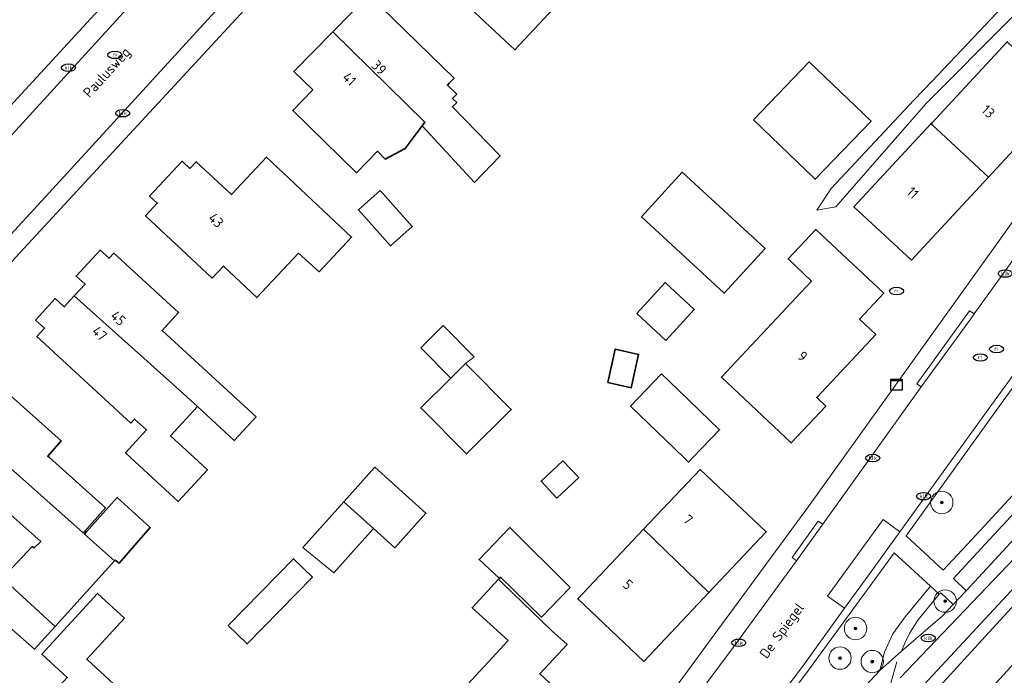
# Model space of a CAD drawing. Header units: metres. Extents: x 103671 to 105190, y 427150 to 429171.
# Tile 264 of 320: x 103919 to 104006, y 428981 to 429039. Entities that reach past the tile are written whole.
import ezdxf
from ezdxf.enums import TextEntityAlignment as Align

# ---------------------------------------------------------------- set-up
doc = ezdxf.new("R2010")
doc.units = ezdxf.units.M
for name, color, linetype, lineweight in [('B-WE-GR-BOOM-S', 253, 'Continuous', 25), ('B-WE-GR-HAAG-GV', 253, 'Continuous', 13), ('B-WE-IE-MEUBILAIR-S', 253, 'Continuous', 25), ('B-WE-OG-BEBOUWING-GV', 253, 'Continuous', 35), ('B-WE-OG-BEBOUWING-T18', 7, 'Continuous', 18), ('B-WE-OG-BEBOUWING_OVERBOUWING-GV', 253, 'Continuous', 18), ('B-WE-OG-TERREIN_BEGROEID-GV', 253, 'Continuous', 18), ('B-WE-OG-TERREIN_ERF-GV', 253, 'Continuous', 18), ('B-WE-OG-TOPOGRAFIE-T18', 7, 'Continuous', 18), ('B-WE-OG-WATER_SLOOT-GV', 253, 'Continuous', 18), ('B-WE-VH-GESLOTENVERHARDING_ASFALT-GV', 253, 'Continuous', 18), ('B-WE-VH-ONVERHARD_ZAND-GV', 253, 'Continuous', 18), ('B-WE-VH-OPENVERHARDING-GV', 253, 'Continuous', 18), ('B-WE-VH-OPENVERHARDING_BETONELEMENT-GV', 253, 'Continuous', 18), ('B-WE-VH-OPENVERHARDING_BETONSTRAATSTEEN-GV', 253, 'Continuous', 18), ('B-WE-VH-OPENVERHARDING_TEGEL-GV', 253, 'Continuous', 18), ('B-WE-VW-MARKERING_PICTOGRAM-G', 253, 'Continuous', 18)]:
    doc.layers.add(name, color=color, linetype=linetype, lineweight=lineweight)
doc.styles.add('NLCS-ISO', font='NLCS-ISO.ttf')
doc.styles.add('NLCS-ISO-M500-T18', font='NLCS-ISO.ttf', dxfattribs={"height": 0.9})

# ---------------------------------------------------------------- blocks, each defined once
blk = doc.blocks.new('SIE-MEUBILAIR_KAST-SO')
for points in [[(-1, 1), (1, 1), (1, 0.84), (-1, 0.84)], [(-1, 0.76), (1, 0.76), (1, -1), (-1, -1)]]:
    blk.add_lwpolyline(points, close=True)
blk = doc.blocks.new('SIE-MEUBILAIR_PUT_RIOOLPUT-SO')
blk.add_ellipse((0, 0), major_axis=(1.25, 0), ratio=0.54)
at = {"style": 'NLCS-ISO'}
blk.add_text('ri', height=0.75, dxfattribs=at).set_placement((-0.04, 0.07), align=Align.MIDDLE_CENTER)
blk = doc.blocks.new('SIE-MEUBILAIR_PUT_KOLK-SO')
blk.add_ellipse((0, 0), major_axis=(1.25, 0), ratio=0.54)
at = {"style": 'NLCS-ISO'}
blk.add_text('klk', height=0.75, dxfattribs=at).set_placement((0.03, 0), align=Align.MIDDLE_CENTER)
blk = doc.blocks.new('SGR-BOOM_GBKN-SO')
at = {"linetype": 'ByBlock', "lineweight": 18}
h = blk.add_hatch(color=0, dxfattribs=at)
h.dxf.hatch_style = 1
edge = h.paths.add_edge_path()
edge.add_arc((0, 0), 0.25, 0, 360)
at = {"color": 0, "linetype": 'ByBlock', "lineweight": 18}
for radius in [2, 0.25]:
    blk.add_circle((0, 0), radius, dxfattribs=at)
at = {"color": 0, "linetype": 'ByBlock', "lineweight": 18, "style": 'NLCS-ISO'}
blk.add_attdef('SOORT', (2.5, 0), '', height=1.5, dxfattribs=at)

msp = doc.modelspace()

# ---------------------------------------------------------------- linework, layer by layer
at = {"layer": 'B-WE-GR-HAAG-GV', "flags": 128}
msp.add_lwpolyline([(104007.834, 428988.904), (103998.973, 428979.368), (103996.058, 428974.497), (104004.803, 428984.057), (104012.744, 428992.727)], dxfattribs=at)
at = {"layer": 'B-WE-OG-BEBOUWING-GV', "flags": 128}
for points in [[(103959.406, 429051.527), (103953.438, 429045.142), (103962.797, 429036.395), (103968.765, 429042.78)], [(103946.554, 429037.983), (103954.785, 429029.927), (103954.538, 429029.597), (103959.204, 429024.56), (103961.49, 429026.94), (103957.236, 429031.284), (103957.615, 429031.675), (103957.234, 429032.054), (103957.617, 429032.434), (103956.79, 429033.228), (103956.954, 429033.4), (103957.389, 429033.844), (103949.778, 429041.282)], [(103954.538, 429029.597), (103954.785, 429029.927), (103946.554, 429037.983), (103943.094, 429034.443), (103944.775, 429032.8), (103942.986, 429030.969), (103948.666, 429025.421), (103950.534, 429027.333), (103951.225, 429026.643), (103953.023, 429027.571)], [(104005.078, 429025.035), (104011.832, 429032.305), (104006.739, 429037.109), (104000, 429029.855), (103999.937, 429029.787), (104000, 429029.729)], [(103984.095, 429030.138), (103989.6, 429024.832), (103994.586, 429030.006), (103989.081, 429035.312)], [(103999.937, 429029.787), (103993.064, 429022.388), (103998.193, 429017.623), (104000, 429019.568), (104005.078, 429025.035), (104000, 429029.729)], [(103943.507, 429018.25), (103945.346, 429016.588), (103948.236, 429019.674), (103940.633, 429026.799), (103937.51, 429023.467), (103934.377, 429026.403), (103933.809, 429025.797), (103933.12, 429026.442), (103930.209, 429023.335), (103930.898, 429022.69), (103929.858, 429021.58), (103935.794, 429016.017), (103936.797, 429017.088), (103939.79, 429014.283)], [(103974.091, 429021.469), (103981.485, 429014.677), (103985.139, 429018.669), (103977.745, 429025.46)], [(103950.79, 429023.837), (103948.852, 429022.111), (103951.713, 429018.899), (103953.651, 429020.624)], [(103995.017, 429010.98), (103993.564, 429012.344), (103995.737, 429014.661), (103989.654, 429020.368), (103987.18, 429017.731), (103989.288, 429015.754), (103981.231, 429007.165), (103987.462, 429001.32), (103990.54, 429004.601), (103989.738, 429005.353)], [(103923.493, 429014.427), (103932.001, 429006.835), (103934.486, 429004.548), (103937.767, 429001.526), (103939.707, 429003.631), (103931.328, 429011.349), (103932.791, 429012.937), (103927.018, 429018.254), (103926.59, 429017.789), (103925.794, 429018.522), (103923.654, 429016.199), (103924.45, 429015.466)], [(103973.686, 429012.855), (103976.291, 429010.462), (103978.817, 429013.221), (103976.212, 429015.613)], [(103934.486, 429004.548), (103932.001, 429006.835), (103923.493, 429014.427), (103922.594, 429013.451), (103921.798, 429014.184), (103920.041, 429012.277), (103920.837, 429011.544), (103920.154, 429010.802), (103928.54, 429003.078), (103928.878, 429003.445), (103929.937, 429002.471), (103928.051, 429000.422), (103928.509, 429000), (103932.754, 428996.086), (103935.367, 428998.921), (103934.197, 429000), (103932.088, 429001.945)], [(103971.096, 429006.708), (103973.185, 429006.235), (103973.85, 429009.206), (103971.762, 429009.678)], [(103957.097, 429007.098), (103954.414, 429004.434), (103958.481, 429000.325), (103962.48, 429004.296), (103958.414, 429008.406)], [(103913.198, 429003.107), (103916.705, 429000), (103924.28, 428993.288), (103924.425, 428993.451), (103926.278, 428995.526), (103921.267, 429000), (103921.122, 429000.129), (103922.333, 429001.485), (103916.444, 429006.743), (103916.06, 429006.312), (103915.23, 429007.053), (103913.381, 429004.982), (103914.211, 429004.242)], [(103976.579, 429006.819), (103975.902, 429007.472), (103973.128, 429004.596), (103977.891, 429000), (103978.297, 428999.608), (103978.675, 429000), (103981.072, 429002.484)], [(103917.098, 428989.236), (103921.784, 428984.946), (103927.085, 428990.803), (103924.398, 428993.183), (103924.55, 428993.353), (103924.425, 428993.451), (103924.28, 428993.288), (103916.705, 429000), (103913.198, 429003.107), (103912.338, 429002.144), (103911.508, 429002.885), (103909.595, 429000.74), (103910.424, 429000), (103909.775, 428999.273), (103915.635, 428994.041), (103917.036, 428995.611), (103920.495, 428992.522), (103919.903, 428991.938), (103919.746, 428992.071)], [(103967.099, 428999.722), (103965.148, 428997.903), (103966.552, 428996.398), (103968.502, 428998.216)], [(103947.533, 428996.056), (103950.187, 428993.667), (103952.087, 428991.957), (103954.861, 428995.038), (103950.307, 428999.137)], [(103974.288, 428993.606), (103980.126, 428987.975), (103985.234, 428993.387), (103979.335, 428998.954)], [(103924.55, 428993.353), (103924.398, 428993.183), (103927.085, 428990.803), (103927.134, 428990.858), (103927.493, 428990.576), (103930.252, 428993.755), (103927.326, 428996.457)], [(103967.754, 428988.42), (103962.361, 428993.778), (103959.618, 428990.912), (103961.431, 428989.228), (103961.52, 428989.322), (103965.193, 428985.771)], [(103980.126, 428987.975), (103974.288, 428993.606), (103968.422, 428987.391), (103974.321, 428981.824)], [(103937.235, 428985.015), (103938.913, 428983.373), (103944.744, 428989.333), (103943.066, 428990.975)], [(103917.098, 428989.236), (103915.126, 428987.125), (103919.938, 428982.905), (103921.784, 428984.946)], [(103966.14, 428971.459), (103970.242, 428975.884), (103965.031, 428980.715), (103967.46, 428983.335), (103966.079, 428984.584), (103961.801, 428988.706), (103961.351, 428989.144), (103958.989, 428986.61), (103962.201, 428983.689), (103957.888, 428979.028)], [(103925.275, 428968.063), (103933.063, 428976.561), (103931.019, 428978.453), (103929.832, 428977.171), (103924.607, 428982.009), (103927.965, 428985.685), (103925.553, 428987.888), (103920.596, 428982.462), (103922.86, 428980.394), (103919.852, 428977.145), (103922.406, 428974.781), (103920.381, 428972.594)]]:
    msp.add_lwpolyline(points, close=True, dxfattribs=at)
at = {"layer": 'B-WE-OG-BEBOUWING_OVERBOUWING-GV', "flags": 128}
for points in [[(103958.414, 429008.406), (103959.159, 429009.007), (103956.408, 429011.777), (103954.415, 429009.798), (103957.097, 429007.098)], [(103950.187, 428993.667), (103947.533, 428996.056), (103943.878, 428991.995), (103946.644, 428989.731)]]:
    msp.add_lwpolyline(points, close=True, dxfattribs=at)
at = {"layer": 'B-WE-OG-TERREIN_BEGROEID-GV', "flags": 128}
for points in [[(104012.127, 429012.916), (104006.366, 429005.06), (103997.72, 428993.014), (104001.015, 428989.947), (104003.582, 428992.708), (104012.678, 429002.545)], [(104013.522, 429001.72), (104004.404, 428991.882), (104001.938, 428989.204), (104003.07, 428988.124), (104005.633, 428990.878), (104014.507, 429000.504)], [(103984.585, 428969.439), (103995.379, 428981.003), (103995.789, 428982.64), (103996.539, 428984.27), (103997.622, 428985.807), (103999.883, 428988.541), (103996.662, 428991.501), (103995.563, 428989.995), (103989.01, 428981.034), (103987.38, 428978.823)]]:
    msp.add_lwpolyline(points, dxfattribs=at)
msp.add_lwpolyline([(103997.305, 428982.721), (104000.935, 428985.85), (104001.917, 428986.885), (104000.829, 428987.948), (104000.678, 428987.811), (103998.754, 428985.49), (103998.027, 428984.306), (103997.575, 428983.394)], close=True, dxfattribs=at)
at = {"layer": 'B-WE-OG-TERREIN_ERF-GV', "flags": 128}
for points in [[(103977.061, 429081.481), (103929.879, 429030.425), (103904.836, 429003.364)], [(103823.278, 429056.005), (103855.298, 429026.465), (103856.732, 429025.25), (103880.465, 429003.415), (103880.943, 429003.006), (103881.667, 429002.386), (103882.24, 429001.895), (103883.841, 429000.959), (103885.168, 429000.578), (103886.658, 429000.485), (103888.312, 429000.734), (103890.145, 429001.717), (103891.672, 429002.888), (103915.928, 429029.36), (103918.437, 429032.058), (103924.26, 429038.398), (103958.308, 429075.298)], [(104013.119, 429045.293), (104000, 429032.102), (103999.472, 429031.572), (103991.451, 429022.382), (103989.748, 429022.085), (103991.023, 429024.025), (103998.408, 429031.885), (104000, 429033.565), (104012.666, 429046.933)], [(104011.832, 429032.305), (104005.078, 429025.035), (104000, 429019.568), (103998.193, 429017.623), (103993.064, 429022.388), (103999.937, 429029.787), (104000, 429029.855), (104006.739, 429037.109)], [(103910.183, 428975.001), (103929.056, 428957.684), (103941.007, 428946.798), (103941.833, 428946.056), (103942.437, 428945.731), (103943.412, 428945.385), (103944.666, 428945.241), (103946.051, 428945.503), (103947.425, 428946.202), (103948.246, 428947.094), (103955.828, 428955.182), (103965.224, 428965.368), (103971.617, 428972.342), (103972.21, 428973.02), (103972.908, 428973.847), (103973.546, 428974.625), (103974.151, 428975.424), (103977.147, 428979.48), (103980.907, 428984.622), (103988.993, 428995.642), (104007.92, 429022.03)], [(103916.444, 429006.743), (103922.333, 429001.485), (103921.122, 429000.129), (103921.267, 429000), (103926.278, 428995.526), (103924.425, 428993.451), (103924.55, 428993.353), (103927.326, 428996.457), (103930.252, 428993.755), (103927.493, 428990.576), (103927.134, 428990.858), (103927.085, 428990.803), (103921.784, 428984.946), (103919.938, 428982.905), (103915.126, 428987.125)], [(103917.098, 428989.236), (103919.746, 428992.071), (103919.903, 428991.938), (103920.495, 428992.522), (103917.036, 428995.611)]]:
    msp.add_lwpolyline(points, dxfattribs=at)
for points in [[(103959.406, 429051.527), (103968.765, 429042.78), (103962.797, 429036.395), (103953.438, 429045.142)], [(103946.554, 429037.983), (103949.778, 429041.282), (103957.389, 429033.844), (103956.954, 429033.4), (103956.79, 429033.228), (103957.617, 429032.434), (103957.234, 429032.054), (103957.615, 429031.675), (103957.236, 429031.284), (103961.49, 429026.94), (103959.204, 429024.56), (103954.538, 429029.597), (103953.023, 429027.571), (103951.225, 429026.643), (103950.534, 429027.333), (103948.666, 429025.421), (103942.986, 429030.969), (103944.775, 429032.8), (103943.094, 429034.443)], [(103994.586, 429030.006), (103989.6, 429024.832), (103984.095, 429030.138), (103989.081, 429035.312)], [(103943.507, 429018.25), (103939.79, 429014.283), (103936.797, 429017.088), (103935.794, 429016.017), (103929.858, 429021.58), (103930.898, 429022.69), (103930.209, 429023.335), (103933.12, 429026.442), (103933.809, 429025.797), (103934.377, 429026.403), (103937.51, 429023.467), (103940.633, 429026.799), (103948.236, 429019.674), (103945.346, 429016.588)], [(103974.091, 429021.469), (103977.745, 429025.46), (103985.139, 429018.669), (103981.485, 429014.677)], [(103950.79, 429023.837), (103953.651, 429020.624), (103951.713, 429018.899), (103948.852, 429022.111)], [(103995.017, 429010.98), (103989.738, 429005.353), (103990.54, 429004.601), (103987.462, 429001.32), (103981.231, 429007.165), (103989.288, 429015.754), (103987.18, 429017.731), (103989.654, 429020.368), (103995.737, 429014.661), (103993.564, 429012.344)], [(103934.486, 429004.548), (103932.088, 429001.945), (103934.197, 429000), (103935.367, 428998.921), (103932.754, 428996.086), (103928.509, 429000), (103928.051, 429000.422), (103929.937, 429002.471), (103928.878, 429003.445), (103928.54, 429003.078), (103920.154, 429010.802), (103920.837, 429011.544), (103920.041, 429012.277), (103921.798, 429014.184), (103922.594, 429013.451), (103923.493, 429014.427), (103924.45, 429015.466), (103923.654, 429016.199), (103925.794, 429018.522), (103926.59, 429017.789), (103927.018, 429018.254), (103932.791, 429012.937), (103931.328, 429011.349), (103939.707, 429003.631), (103937.767, 429001.526)], [(103973.686, 429012.855), (103976.212, 429015.613), (103978.817, 429013.221), (103976.291, 429010.462)], [(103957.097, 429007.098), (103954.415, 429009.798), (103956.408, 429011.777), (103959.159, 429009.007), (103958.414, 429008.406), (103962.48, 429004.296), (103958.481, 429000.325), (103954.414, 429004.434)], [(103971.096, 429006.708), (103971.762, 429009.678), (103973.85, 429009.206), (103973.185, 429006.235)], [(103973.128, 429004.596), (103975.902, 429007.472), (103976.579, 429006.819), (103981.072, 429002.484), (103978.675, 429000), (103978.297, 428999.608), (103977.891, 429000)], [(103967.099, 428999.722), (103968.502, 428998.216), (103966.552, 428996.398), (103965.148, 428997.903)], [(103943.878, 428991.995), (103947.533, 428996.056), (103950.307, 428999.137), (103954.861, 428995.038), (103952.087, 428991.957), (103950.187, 428993.667), (103946.644, 428989.731)], [(103974.288, 428993.606), (103979.335, 428998.954), (103985.234, 428993.387), (103980.126, 428987.975), (103974.321, 428981.824), (103968.422, 428987.391)], [(103967.754, 428988.42), (103965.193, 428985.771), (103961.52, 428989.322), (103961.431, 428989.228), (103959.618, 428990.912), (103962.361, 428993.778)], [(103944.744, 428989.333), (103938.913, 428983.373), (103937.235, 428985.015), (103943.066, 428990.975)], [(103957.754, 428970.667), (103955.1, 428967.823), (103952.643, 428970.117), (103952.76, 428970.241), (103948.378, 428974.336), (103950.768, 428976.895), (103953.506, 428974.336), (103957.888, 428979.028), (103962.201, 428983.689), (103958.989, 428986.61), (103961.351, 428989.144), (103961.801, 428988.706), (103966.079, 428984.584), (103967.46, 428983.335), (103965.031, 428980.715), (103970.242, 428975.884), (103966.14, 428971.459), (103961.87, 428966.852)], [(103933.063, 428976.561), (103935.378, 428974.417), (103934.186, 428973.13), (103937.112, 428970.42), (103939.437, 428968.285), (103942.817, 428971.997), (103945.147, 428969.875), (103940.122, 428964.448), (103937.557, 428966.823), (103934.609, 428963.639), (103932.576, 428965.521), (103930.473, 428963.25), (103925.275, 428968.063), (103920.381, 428972.594), (103922.406, 428974.781), (103919.852, 428977.145), (103922.86, 428980.394), (103920.596, 428982.462), (103925.553, 428987.888), (103927.965, 428985.685), (103924.607, 428982.009), (103929.832, 428977.171), (103931.019, 428978.453)]]:
    msp.add_lwpolyline(points, close=True, dxfattribs=at)
at = {"layer": 'B-WE-OG-WATER_SLOOT-GV', "flags": 128}
msp.add_lwpolyline([(104013.119, 429045.293), (104013.754, 429045.903), (104012.666, 429046.933), (104000, 429033.565), (103998.408, 429031.885), (103991.023, 429024.025), (103989.748, 429022.085), (103991.451, 429022.382), (103999.472, 429031.572), (104000, 429032.102)], close=True, dxfattribs=at)
at = {"layer": 'B-WE-VH-GESLOTENVERHARDING_ASFALT-GV', "flags": 128}
for points in [[(104014.507, 429000.504), (104005.633, 428990.878), (104003.07, 428988.124), (104001.917, 428986.885), (104000.935, 428985.85), (103997.305, 428982.721), (103995.379, 428981.003), (103984.585, 428969.439), (103979.634, 428964.079), (103974.258, 428958.368), (103966.426, 428950.17), (103968.665, 428947.925), (103977.633, 428957.327), (103983.681, 428964.072), (103986.926, 428967.567), (103993.82, 428975.103), (103995.084, 428975.4), (103996.058, 428974.497), (103998.973, 428979.368), (104007.834, 428988.904)], [(104012.744, 428992.727), (104004.803, 428984.057), (103996.058, 428974.497), (103987.922, 428965.664), (103985.474, 428962.541), (103981.78, 428958.347), (103981.033, 428957.414), (103978.202, 428954.237), (103970.432, 428946.097), (103966.92, 428942.607), (103969.66, 428940.356), (103972.961, 428943.505), (103974.078, 428944.57)]]:
    msp.add_lwpolyline(points, dxfattribs=at)
at = {"layer": 'B-WE-VH-ONVERHARD_ZAND-GV', "flags": 128}
msp.add_lwpolyline([(104007.834, 428988.904), (103998.973, 428979.368), (103996.058, 428974.497), (104004.803, 428984.057), (104012.744, 428992.727)], dxfattribs=at)
at = {"layer": 'B-WE-VH-OPENVERHARDING-GV', "flags": 128}
msp.add_lwpolyline([(103961.048, 429076.098), (103960.031, 429074.612), (103958.755, 429073.255), (103934.067, 429046.515), (103916.663, 429027.467), (103895.579, 429004.653), (103892.57, 429001.587), (103891.101, 429000), (103890.237, 428999.066), (103890.058, 428998.873), (103894.424, 428994.788), (103894.835, 428995.233), (103899.246, 429000), (103902.081, 429003.065), (103910.337, 429011.794), (103921.228, 429023.588), (103943.754, 429048.249), (103965.76, 429072.03)], close=True, dxfattribs=at)
at = {"layer": 'B-WE-VH-OPENVERHARDING_BETONELEMENT-GV', "flags": 128}
for points in [[(104003.786, 429012.822), (104003.365, 429013.096), (103998.678, 429006.594), (103999.066, 429006.313), (104003.78, 429012.814)], [(103990.294, 428994.055), (103989.87, 428994.333), (103987.545, 428991.075), (103987.941, 428990.793), (103990.293, 428994.053)]]:
    msp.add_lwpolyline(points, close=True, dxfattribs=at)
at = {"layer": 'B-WE-VH-OPENVERHARDING_BETONSTRAATSTEEN-GV', "flags": 128}
for points in [[(104046.73, 429072.454), (104044.274, 429069.23), (104043.099, 429067.603), (104040.152, 429063.487), (104037.19, 429059.389), (104027.466, 429045.8), (104021.859, 429038.024), (104017.167, 429031.436), (104011.846, 429024.075), (104011.844, 429024.072), (104009.547, 429020.817), (104008.331, 429019.13), (104003.786, 429012.822), (104003.78, 429012.814), (103999.066, 429006.313), (103999.064, 429006.31), (103990.294, 428994.055), (103990.293, 428994.053), (103987.941, 428990.793), (103982.274, 428983.068), (103978.547, 428978.041), (103978.542, 428978.034), (103975.563, 428973.957)], [(103986.846, 428979.182), (103988.49, 428981.407), (103992.233, 428986.56), (103994.866, 428990.184), (103997.17, 428993.378), (104005.659, 429005.149), (104009.471, 429010.375)]]:
    msp.add_lwpolyline(points, dxfattribs=at)
at = {"layer": 'B-WE-VH-OPENVERHARDING_TEGEL-GV', "flags": 128}
for points in [[(103904.836, 429003.364), (103929.879, 429030.425), (103977.061, 429081.481)], [(103958.308, 429075.298), (103924.26, 429038.398), (103918.437, 429032.058)], [(103943.754, 429048.249), (103921.228, 429023.588), (103910.337, 429011.794)], [(103916.663, 429027.467), (103934.067, 429046.515)], [(104007.92, 429022.03), (103988.993, 428995.642), (103980.907, 428984.622), (103977.147, 428979.48), (103974.151, 428975.424), (103973.546, 428974.625), (103972.908, 428973.847), (103972.21, 428973.02), (103971.617, 428972.342), (103965.224, 428965.368), (103955.828, 428955.182), (103948.246, 428947.094), (103947.425, 428946.202), (103946.051, 428945.503), (103944.666, 428945.241), (103943.162, 428943.608)], [(103975.164, 428974.263), (103978.132, 428978.312), (103978.547, 428978.041), (103982.274, 428983.068), (103987.941, 428990.793), (103987.545, 428991.075), (103989.87, 428994.333), (103990.294, 428994.055), (103999.064, 429006.31), (103999.066, 429006.313), (103998.678, 429006.594), (104003.365, 429013.096), (104003.786, 429012.822), (104008.331, 429019.13)], [(104012.678, 429002.545), (104003.582, 428992.708), (104001.015, 428989.947), (103997.72, 428993.014), (104006.366, 429005.06), (104012.127, 429012.916)], [(104009.471, 429010.375), (104005.659, 429005.149), (103997.17, 428993.378), (103994.866, 428990.184), (103992.233, 428986.56), (103988.49, 428981.407), (103986.846, 428979.182), (103987.38, 428978.823), (103989.01, 428981.034), (103995.563, 428989.995), (103996.662, 428991.501), (103999.883, 428988.541), (104000.678, 428987.811), (104000.829, 428987.948), (104001.917, 428986.885), (104003.07, 428988.124), (104001.938, 428989.204), (104004.404, 428991.882), (104013.522, 429001.72)]]:
    msp.add_lwpolyline(points, dxfattribs=at)
msp.add_lwpolyline([(103999.883, 428988.541), (103997.622, 428985.807), (103996.539, 428984.27), (103995.789, 428982.64), (103995.379, 428981.003), (103997.305, 428982.721), (103997.575, 428983.394), (103998.027, 428984.306), (103998.754, 428985.49), (104000.678, 428987.811)], close=True, dxfattribs=at)
at = {"layer": 'B-WE-VW-MARKERING_PICTOGRAM-G', "flags": 128}
for points in [[(104018.97, 429003.125), (103997.188, 428980.359)], [(103997.17, 428993.378), (103995.674, 428994.474), (103990.717, 428987.637), (103992.233, 428986.56)], [(103998.401, 428971.834), (104010.132, 428984.682)], [(103996.903, 428981.78), (103995.572, 428977.11)]]:
    msp.add_lwpolyline(points, dxfattribs=at)

# ---------------------------------------------------------------- block references
at = {"layer": 'B-WE-GR-BOOM-S', "xscale": 0.5, "yscale": 0.5, "zscale": 0.5}
for p in [(104000.9, 428996), (104001.2, 428987.2), (103993.21, 428984.753), (103991.819, 428982.117), (103994.7, 428981.8)]:
    msp.add_blockref('SGR-BOOM_GBKN-SO', p, dxfattribs=at)
at = {"layer": 'B-WE-IE-MEUBILAIR-S', "xscale": 0.5, "yscale": 0.5, "zscale": 0.5}
for name, p in [('SIE-MEUBILAIR_PUT_RIOOLPUT-SO', (103927.104, 429035.934)), ('SIE-MEUBILAIR_PUT_KOLK-SO', (103922.97, 429034.79)), ('SIE-MEUBILAIR_PUT_KOLK-SO', (103927.81, 429030.73)), ('SIE-MEUBILAIR_PUT_KOLK-SO', (104006.553, 429016.426)), ('SIE-MEUBILAIR_PUT_RIOOLPUT-SO', (103996.868, 429014.861)), ('SIE-MEUBILAIR_PUT_RIOOLPUT-SO', (104005.797, 429009.691)), ('SIE-MEUBILAIR_PUT_RIOOLPUT-SO', (104004.34, 429008.933)), ('SIE-MEUBILAIR_KAST-SO', (103996.862, 429006.509)), ('SIE-MEUBILAIR_PUT_KOLK-SO', (103994.737, 428999.961)), ('SIE-MEUBILAIR_PUT_KOLK-SO', (103999.276, 428996.558)), ('SIE-MEUBILAIR_PUT_KOLK-SO', (103982.784, 428983.478)), ('SIE-MEUBILAIR_PUT_KOLK-SO', (103999.69, 428983.9))]:
    msp.add_blockref(name, p, dxfattribs=at)

# ---------------------------------------------------------------- texts
at = {"layer": 'B-WE-OG-BEBOUWING-T18', "style": 'NLCS-ISO-M500-T18'}
for s, rotation, p in [('39', 315.7, (103950.685, 429034.803)), ('41', 315.7, (103948.048, 429033.789)), ('13', 317.1, (104005.05, 429030.882)), ('11', 317.1, (103998.317, 429023.634)), ('43', 316.9, (103936.139, 429021.176)), ('45', 317.4, (103927.417, 429012.449)), ('47', 317.4, (103925.753, 429011.083)), ('9', 316.8, (103988.482, 429009.048)), ('7', 316.7, (103978.265, 428994.464)), ('5', 316.7, (103972.889, 428988.675))]:
    msp.add_text(s, height=0.9, rotation=rotation, dxfattribs=at).set_placement(p, align=Align.MIDDLE)
at = {"layer": 'B-WE-OG-TOPOGRAFIE-T18', "style": 'NLCS-ISO-M500-T18'}
for s, rotation, p in [('Paulusweg', 47.6, (103926.477, 429034.285)), ('De Spiegel', 53.8, (103986.721, 428984.485))]:
    msp.add_text(s, height=0.9, rotation=rotation, dxfattribs=at).set_placement(p, align=Align.MIDDLE)

doc.saveas('drawing.dxf')
